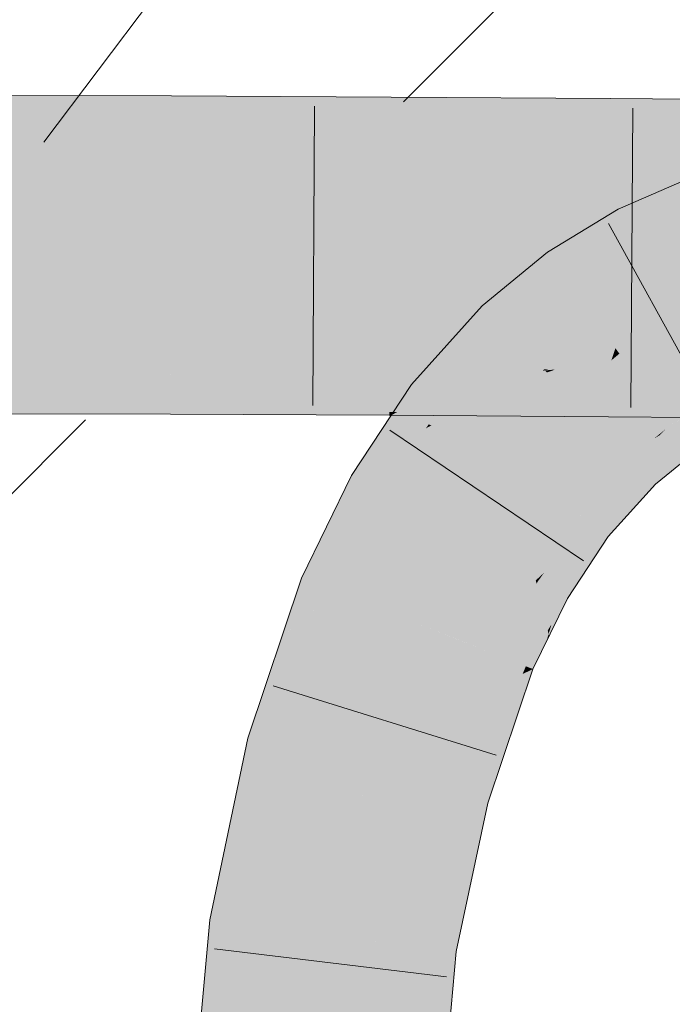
# Model space of a CAD drawing. Extents: x -620 to 3480, y 62 to 1102.
# Tile 259 of 271: x 246.847 to 247.504, y 875.093 to 876.083. Entities that reach past the tile are written whole.
import ezdxf

# ---------------------------------------------------------------- set-up
doc = ezdxf.new("R2010")
doc.units = 0
doc.layers.get('0').update_dxf_attribs({"lineweight": 13})
doc.layers.add('E_Detail_Linie_Text_Bem', color=7, linetype='Continuous', lineweight=13)
for name, color, linetype, lineweight, true_color in [('E_Detail_Wandschraffur', 7, 'Continuous', 5, 0xc0c0c0), ('E_Leerrohr 25-A06G9STU8I', 7, 'Continuous', 9, 0xff8000), ('E_Leerrohr 25-Shading', 7, 'Continuous', 9, 0xff8000), ('E_Leerrohr 32-A06G9STW8I', 7, 'Continuous', 9, 0x00b300), ('E_Leerrohr 32-Shading', 7, 'Continuous', 9, 0x00b300)]:
    doc.layers.add(name, color=color, linetype=linetype, lineweight=lineweight, true_color=true_color)

# ---------------------------------------------------------------- blocks, each defined once
blk = doc.blocks.new('Shading-A06G9SG58I', base_point=(245.93555, 771.21826))
at = {"layer": 'E_Leerrohr 25-Shading', "color": 43, "true_color": 0xd7ab7f}
for points in [[(247.52744, 875.92633), (247.44933, 875.89246), (247.50552, 875.87701), (247.46616, 875.85992)], [(247.3781, 875.84894), (247.39928, 875.81909), (247.44933, 875.89246), (247.46616, 875.85992)], [(247.3781, 875.84894), (247.31241, 875.79504), (247.3806, 875.80377), (247.33015, 875.77679)], [(247.3781, 875.84894), (247.3806, 875.80377), (247.39928, 875.81909)], [(247.33015, 875.77679), (247.33795, 875.7688), (247.3806, 875.80377)], [(247.33015, 875.77679), (247.31241, 875.79504), (247.24132, 875.71588), (247.24115, 875.71606)], [(247.33795, 875.7688), (247.33015, 875.77679), (247.25047, 875.70886), (247.24132, 875.71588)], [(247.31085, 875.73877), (247.33795, 875.7688), (247.25342, 875.70654), (247.25047, 875.70886)], [(247.31085, 875.73877), (247.25342, 875.70654), (247.28381, 875.72021)], [(247.31085, 875.73877), (247.28381, 875.72021), (247.30116, 875.72803)], [(247.29607, 875.72241), (247.27017, 875.71088), (247.295, 875.72119), (247.26758, 875.70911)], [(247.30116, 875.72803), (247.28381, 875.72021), (247.29607, 875.72241), (247.27017, 875.71088)], [(247.25047, 875.70886), (247.24115, 875.71606), (247.23849, 875.69849), (247.22455, 875.69086)], [(247.28381, 875.72021), (247.25342, 875.70654), (247.27017, 875.71088), (247.25598, 875.70459)], [(247.26758, 875.70911), (247.25833, 875.70276), (247.295, 875.72119), (247.27013, 875.69366)], [(247.21762, 875.68036), (247.25833, 875.70276), (247.22847, 875.68976), (247.25598, 875.70459)], [(247.25833, 875.70276), (247.21762, 875.68036), (247.23859, 875.68567)], [(247.25598, 875.70459), (247.25342, 875.70654), (247.22847, 875.68976), (247.23849, 875.69849)], [(247.25342, 875.70654), (247.25047, 875.70886), (247.23849, 875.69849)], [(247.23859, 875.68567), (247.27013, 875.69366), (247.25833, 875.70276)], [(247.25598, 875.70459), (247.25833, 875.70276), (247.27017, 875.71088)], [(247.54744, 875.70294), (247.50151, 875.67487), (247.53146, 875.65039), (247.52269, 875.64502)], [(247.20303, 875.61182), (247.27013, 875.69366), (247.19781, 875.65039), (247.23859, 875.68567)], [(247.27013, 875.69366), (247.20303, 875.61182), (247.2585, 875.67603)], [(247.22455, 875.69086), (247.21762, 875.68036), (247.23849, 875.69849)], [(247.23859, 875.68567), (247.21762, 875.68036), (247.19781, 875.65039)], [(247.2585, 875.67603), (247.20303, 875.61182), (247.25587, 875.67206), (247.20351, 875.61157)], [(247.20351, 875.61157), (247.21257, 875.60645), (247.25587, 875.67206)], [(247.5018, 875.6745), (247.50151, 875.67487), (247.46518, 875.63806), (247.49655, 875.67084)], [(247.5018, 875.6745), (247.46518, 875.63806), (247.46602, 875.63721)], [(247.46602, 875.63721), (247.48677, 875.61584), (247.5018, 875.6745), (247.52269, 875.64502)], [(247.46518, 875.63806), (247.49113, 875.66516), (247.46123, 875.64209), (247.48538, 875.66174)], [(247.49113, 875.66516), (247.49655, 875.67084), (247.48538, 875.66174)], [(247.20303, 875.61182), (247.19781, 875.65039), (247.18074, 875.62451)], [(247.44789, 875.61243), (247.46518, 875.63806), (247.41005, 875.58563), (247.46123, 875.64209)], [(247.46602, 875.63721), (247.46518, 875.63806), (247.4239, 875.57495), (247.42303, 875.57562)], [(247.4239, 875.57495), (247.43903, 875.56323), (247.46602, 875.63721), (247.48677, 875.61584)], [(247.18074, 875.62451), (247.13058, 875.52136), (247.20303, 875.61182), (247.13951, 875.51782)], [(247.44789, 875.61243), (247.41005, 875.58563), (247.41513, 875.58173)], [(247.42303, 875.57562), (247.44789, 875.61243), (247.41513, 875.58173)], [(247.20303, 875.61182), (247.13951, 875.51782), (247.20351, 875.61157), (247.13992, 875.5177)], [(247.13992, 875.5177), (247.16467, 875.508), (247.20351, 875.61157), (247.21257, 875.60645)], [(247.41005, 875.58563), (247.36627, 875.5191), (247.4117, 875.58435)], [(247.36627, 875.5191), (247.37485, 875.52698), (247.4117, 875.58435), (247.41513, 875.58173)], [(247.37485, 875.52698), (247.41953, 875.56781), (247.41513, 875.58173), (247.42303, 875.57562)], [(247.4239, 875.57495), (247.42303, 875.57562), (247.39198, 875.50452), (247.3911, 875.505)], [(247.39198, 875.50452), (247.39812, 875.50104), (247.4239, 875.57495), (247.43903, 875.56323)], [(247.37503, 875.51416), (247.41953, 875.56781), (247.36826, 875.51801), (247.37485, 875.52698)], [(247.3911, 875.505), (247.41953, 875.56781), (247.37503, 875.51416)], [(247.37485, 875.52698), (247.36627, 875.5191), (247.36826, 875.51801)], [(247.13058, 875.52136), (247.1106, 875.46179), (247.13951, 875.51782)], [(247.13951, 875.51782), (247.1106, 875.46179), (247.13992, 875.5177), (247.11137, 875.46246)], [(247.11137, 875.46246), (247.16467, 875.508), (247.13992, 875.5177)], [(247.36708, 875.51575), (247.36627, 875.5191), (247.32924, 875.44336), (247.32922, 875.44336)], [(247.33159, 875.44244), (247.3696, 875.50519), (247.32924, 875.44336), (247.36708, 875.51575)], [(247.36826, 875.51801), (247.36627, 875.5191), (247.36708, 875.51575)], [(247.3696, 875.50519), (247.37503, 875.51416), (247.36708, 875.51575), (247.36826, 875.51801)], [(247.3696, 875.50519), (247.3911, 875.505), (247.37503, 875.51416)], [(247.1106, 875.46179), (247.07651, 875.36035), (247.16467, 875.508), (247.11185, 875.35083)], [(247.3696, 875.50519), (247.33159, 875.44244), (247.37621, 875.47766), (247.35045, 875.43506)], [(247.3911, 875.505), (247.3696, 875.50519), (247.38948, 875.49957), (247.37621, 875.47766)], [(247.39198, 875.50452), (247.3911, 875.505), (247.37962, 875.46332), (247.37918, 875.46515)], [(247.37962, 875.46332), (247.39812, 875.50104), (247.39198, 875.50452)], [(247.37621, 875.47766), (247.37833, 875.46875), (247.38948, 875.49957), (247.38211, 875.47498)], [(247.35045, 875.43506), (247.35628, 875.43274), (247.37621, 875.47766), (247.37833, 875.46875)], [(247.37833, 875.46875), (247.37918, 875.46515), (247.38211, 875.47498)], [(247.35628, 875.43274), (247.36331, 875.42999), (247.37833, 875.46875), (247.37918, 875.46515)], [(247.37918, 875.46515), (247.36331, 875.42999), (247.37706, 875.45807)], [(247.37962, 875.46332), (247.37918, 875.46515), (247.37706, 875.45807)], [(247.32922, 875.44336), (247.31699, 875.40704), (247.33159, 875.44244)], [(247.33926, 875.43945), (247.33159, 875.44244), (247.32892, 875.41296), (247.31699, 875.40704)], [(247.34456, 875.42072), (247.35045, 875.43506), (247.32892, 875.41296), (247.33926, 875.43945)], [(247.35628, 875.43274), (247.35045, 875.43506), (247.353, 875.42487), (247.34456, 875.42072)], [(247.30072, 875.29987), (247.353, 875.42487), (247.29546, 875.30127), (247.34456, 875.42072)], [(247.35362, 875.40131), (247.36331, 875.42999), (247.34377, 875.40283), (247.353, 875.42487)], [(247.353, 875.42487), (247.36331, 875.42999), (247.35628, 875.43274)], [(247.29546, 875.30127), (247.34456, 875.42072), (247.28621, 875.30377), (247.32892, 875.41296)], [(247.32892, 875.41296), (247.31699, 875.40704), (247.28621, 875.30377), (247.28252, 875.30475)], [(247.31787, 875.29523), (247.35362, 875.40131), (247.30072, 875.29987), (247.34377, 875.40283)], [(247.03825, 875.17767), (247.07457, 875.17303), (247.07651, 875.36035), (247.11185, 875.35083)], [(247.28621, 875.30377), (247.28252, 875.30475), (247.24992, 875.15063)], [(247.25665, 875.14978), (247.29546, 875.30127), (247.24992, 875.15063), (247.28621, 875.30377)], [(247.30072, 875.29987), (247.29546, 875.30127), (247.26112, 875.14923), (247.25665, 875.14978)], [(247.26112, 875.14923), (247.28624, 875.146), (247.30072, 875.29987), (247.31787, 875.29523)], [(247.00328, 874.79303), (247.03986, 874.79144), (247.03825, 875.17767), (247.07457, 875.17303)], [(247.25665, 875.14978), (247.24992, 875.15063), (247.21646, 874.78357)], [(247.26112, 875.14923), (247.25665, 875.14978), (247.21858, 874.78351), (247.21646, 874.78357)], [(247.21858, 874.78351), (247.25304, 874.78198), (247.26112, 875.14923), (247.28624, 875.146)]]:
    blk.add_solid(points, dxfattribs=at)
at = {"layer": 'E_Leerrohr 25-Shading', "color": 31, "true_color": 0xfabd7f}
for points in [[(247.48599, 875.82166), (247.50552, 875.87701), (247.46616, 875.85992)], [(247.48599, 875.82166), (247.55565, 875.82996), (247.50552, 875.87701), (247.54628, 875.86615)], [(247.48599, 875.82166), (247.46616, 875.85992), (247.40648, 875.80896), (247.39928, 875.81909)], [(247.49835, 875.79779), (247.48599, 875.82166), (247.42294, 875.78571), (247.40648, 875.80896)], [(247.56203, 875.80536), (247.55565, 875.82996), (247.49835, 875.79779), (247.48599, 875.82166)], [(247.40648, 875.80896), (247.39928, 875.81909), (247.3806, 875.80377)], [(247.42294, 875.78571), (247.40648, 875.80896), (247.33795, 875.7688), (247.3806, 875.80377)], [(247.55019, 875.80396), (247.49835, 875.79779), (247.50681, 875.78143)], [(247.48521, 875.7735), (247.49835, 875.79779), (247.43704, 875.76581), (247.42294, 875.78571)], [(247.50681, 875.78143), (247.49835, 875.79779), (247.49687, 875.77539), (247.48521, 875.7735)], [(247.43704, 875.76581), (247.42294, 875.78571), (247.35646, 875.74976), (247.33795, 875.7688)], [(247.51268, 875.77008), (247.50681, 875.78143), (247.49687, 875.77539)], [(247.48094, 875.76562), (247.48521, 875.7735), (247.44452, 875.75531), (247.43704, 875.76581)], [(247.48521, 875.7735), (247.48094, 875.76562), (247.49687, 875.77539)], [(247.48094, 875.76562), (247.51268, 875.77008), (247.49687, 875.77539)], [(247.35646, 875.74976), (247.33795, 875.7688), (247.31085, 875.73877)], [(247.40085, 875.7395), (247.44452, 875.75531), (247.35646, 875.74976), (247.43704, 875.76581)], [(247.47418, 875.76373), (247.44452, 875.75531), (247.46629, 875.75818), (247.44641, 875.75262)], [(247.47066, 875.75934), (247.48094, 875.76562), (247.46629, 875.75818), (247.47418, 875.76373)], [(247.49129, 875.7287), (247.48094, 875.76562), (247.47868, 875.7301), (247.47066, 875.75934)], [(247.48094, 875.76562), (247.51021, 875.73804), (247.51268, 875.77008), (247.53026, 875.73615)], [(247.51021, 875.73804), (247.48094, 875.76562), (247.48807, 875.74017)], [(247.44641, 875.75262), (247.44452, 875.75531), (247.3755, 875.73016), (247.37537, 875.73035)], [(247.44641, 875.75262), (247.3755, 875.73016), (247.38596, 875.73114)], [(247.44641, 875.75262), (247.37749, 875.72815), (247.44232, 875.74036), (247.37804, 875.7276)], [(247.44641, 875.75262), (247.44232, 875.74036), (247.45039, 875.74701)], [(247.46613, 875.75812), (247.44641, 875.75262), (247.45039, 875.74701)], [(247.47954, 875.72699), (247.47066, 875.75934), (247.45992, 875.73358), (247.45039, 875.74701)], [(247.47066, 875.75934), (247.46613, 875.75812), (247.45039, 875.74701)], [(247.36954, 875.73633), (247.35646, 875.74976), (247.30116, 875.72803), (247.31085, 875.73877)], [(247.40085, 875.7395), (247.35646, 875.74976), (247.36954, 875.73633)], [(247.45811, 875.73425), (247.45039, 875.74701), (247.44232, 875.74036)], [(247.45992, 875.73358), (247.45039, 875.74701), (247.45811, 875.73425)], [(247.37445, 875.73126), (247.29607, 875.72241), (247.37363, 875.72974), (247.295, 875.72119)], [(247.30116, 875.72803), (247.29607, 875.72241), (247.36954, 875.73633), (247.37445, 875.73126)], [(247.36954, 875.73633), (247.37445, 875.73126), (247.40085, 875.7395), (247.37921, 875.73169)], [(247.37445, 875.73126), (247.37363, 875.72974), (247.37537, 875.73035)], [(247.37445, 875.73126), (247.37537, 875.73035), (247.37921, 875.73169)], [(247.3755, 875.73016), (247.37749, 875.72815), (247.38596, 875.73114)], [(247.37804, 875.7276), (247.39958, 875.70544), (247.44232, 875.74036)], [(247.49655, 875.67084), (247.45811, 875.73425), (247.39958, 875.70544), (247.44232, 875.74036)], [(247.48897, 875.69257), (247.45992, 875.73358), (247.49655, 875.67084), (247.45811, 875.73425)], [(247.48897, 875.69257), (247.47954, 875.72699), (247.45992, 875.73358)], [(247.50563, 875.67743), (247.54744, 875.70294), (247.48807, 875.74017), (247.51021, 875.73804)], [(247.37537, 875.73035), (247.27013, 875.69366), (247.27873, 875.68701)], [(247.295, 875.72119), (247.27013, 875.69366), (247.37363, 875.72974)], [(247.37537, 875.73035), (247.27873, 875.68701), (247.37749, 875.72815), (247.28081, 875.68542)], [(247.28081, 875.68542), (247.34009, 875.63965), (247.37749, 875.72815), (247.39958, 875.70544)], [(247.48897, 875.69257), (247.50563, 875.67743), (247.47868, 875.7301), (247.49129, 875.7287)], [(247.39958, 875.70544), (247.34009, 875.63965), (247.46123, 875.64209), (247.39862, 875.59448)], [(247.48538, 875.66174), (247.49655, 875.67084), (247.40433, 875.70056), (247.39958, 875.70544)], [(247.27013, 875.69366), (247.2585, 875.67603), (247.27873, 875.68701)], [(247.46123, 875.64209), (247.48538, 875.66174), (247.40433, 875.70056)], [(247.50563, 875.67743), (247.48897, 875.69257), (247.50151, 875.67487)], [(247.49655, 875.67084), (247.50151, 875.67487), (247.48897, 875.69257)], [(247.27873, 875.68701), (247.2585, 875.67603), (247.28081, 875.68542), (247.26111, 875.67487)], [(247.26111, 875.67487), (247.34009, 875.63965), (247.28081, 875.68542)], [(247.34009, 875.63965), (247.26111, 875.67487), (247.21257, 875.60645), (247.25587, 875.67206)], [(247.26111, 875.67487), (247.2585, 875.67603), (247.25587, 875.67206)], [(247.39862, 875.59448), (247.41005, 875.58563), (247.46123, 875.64209)], [(247.34009, 875.63965), (247.21257, 875.60645), (247.28943, 875.56274)], [(247.34009, 875.63965), (247.28943, 875.56274), (247.39862, 875.59448), (247.32553, 875.54224)], [(247.16467, 875.508), (247.24695, 875.47565), (247.21257, 875.60645), (247.28943, 875.56274)], [(247.39862, 875.59448), (247.32553, 875.54224), (247.41003, 875.58563), (247.35298, 875.52667)], [(247.35298, 875.52667), (247.36627, 875.5191), (247.41003, 875.58563), (247.41005, 875.58563)], [(247.28943, 875.56274), (247.25659, 875.49542), (247.32553, 875.54224)], [(247.32553, 875.54224), (247.25659, 875.49542), (247.35298, 875.52667), (247.3394, 875.51331)], [(247.3394, 875.51331), (247.36627, 875.5191), (247.35298, 875.52667)], [(247.36627, 875.5191), (247.3394, 875.51331), (247.32922, 875.44336), (247.28564, 875.46051)], [(247.11185, 875.35083), (247.19719, 875.32782), (247.16467, 875.508), (247.24695, 875.47565)], [(247.3394, 875.51331), (247.25659, 875.49542), (247.28564, 875.46051), (247.24695, 875.47565)], [(247.24695, 875.47565), (247.22853, 875.42096), (247.32922, 875.44336), (247.31699, 875.40704)], [(247.28984, 875.41132), (247.22853, 875.42096), (247.22328, 875.32074), (247.19719, 875.32782)], [(247.3107, 875.40802), (247.28984, 875.41132), (247.25981, 875.31091), (247.22328, 875.32074)], [(247.28252, 875.30475), (247.31699, 875.40704), (247.25981, 875.31091), (247.3107, 875.40802)], [(247.07457, 875.17303), (247.16225, 875.16187), (247.11185, 875.35083), (247.19719, 875.32782)], [(247.19719, 875.32782), (247.18533, 875.27148), (247.22328, 875.32074)], [(247.22328, 875.32074), (247.18533, 875.27148), (247.25981, 875.31091), (247.25029, 875.2937)], [(247.25029, 875.2937), (247.28252, 875.30475), (247.25981, 875.31091)], [(247.2825, 875.30475), (247.25029, 875.2937), (247.22742, 875.1535), (247.17621, 875.16003)], [(247.24992, 875.15063), (247.28252, 875.30475), (247.22742, 875.1535), (247.2825, 875.30475)], [(247.25029, 875.2937), (247.18533, 875.27148), (247.17621, 875.16003), (247.16225, 875.16187)], [(247.03986, 874.79144), (247.12816, 874.78748), (247.07457, 875.17303), (247.16225, 875.16187)], [(247.16225, 875.16187), (247.15947, 875.13135), (247.17621, 875.16003)], [(247.15947, 875.13135), (247.24992, 875.15063), (247.17621, 875.16003)], [(247.15947, 875.13135), (247.12816, 874.78748), (247.24992, 875.15063), (247.21646, 874.78357)]]:
    blk.add_solid(points, dxfattribs=at)
at = {"layer": 'E_Leerrohr 32-Shading', "color": 83, "true_color": 0x7fbd7f}
for points in [[(246.99959, 875.98914), (246.99965, 876.00623), (246.77832, 875.98969), (246.77831, 876.00653)], [(247.2207, 875.98724), (247.22081, 876.00513), (246.99959, 875.98914), (246.99965, 876.00623)], [(247.44156, 875.98468), (247.4417, 876.0036), (247.2207, 875.98724), (247.22081, 876.00513)], [(247.66219, 875.98206), (247.66231, 876.00208), (247.44156, 875.98468), (247.4417, 876.0036)], [(246.77832, 875.98969), (246.77834, 875.9649), (246.99959, 875.98914), (246.99951, 875.96436)], [(246.99959, 875.98914), (246.99951, 875.96436), (247.2207, 875.98724), (247.22055, 875.96252)], [(247.2207, 875.98724), (247.22055, 875.96252), (247.44156, 875.98468), (247.44139, 875.9599)], [(247.44156, 875.98468), (247.44139, 875.9599), (247.66219, 875.98206), (247.66203, 875.95728)], [(246.77834, 875.9649), (246.77834, 875.95966), (246.99951, 875.96436), (246.9995, 875.95935)], [(247.22055, 875.96252), (246.99951, 875.96436), (247.22054, 875.95886), (246.9995, 875.96008)], [(246.9995, 875.96008), (246.9995, 875.95935), (247.22054, 875.95886), (247.22054, 875.95825)], [(247.44139, 875.9599), (247.22055, 875.96252), (247.44138, 875.95709), (247.22054, 875.95886)], [(247.22054, 875.95886), (247.22054, 875.95825), (247.44138, 875.95709), (247.44138, 875.95673)], [(247.44139, 875.9599), (247.44138, 875.95673), (247.66203, 875.95728), (247.66202, 875.9552)], [(246.9987, 875.71155), (246.99876, 875.73309), (246.77849, 875.7121), (246.77847, 875.7334)], [(246.99876, 875.73285), (246.9987, 875.71155), (247.21919, 875.73126), (247.21906, 875.70966)], [(247.21919, 875.73126), (247.21919, 875.73199), (246.99876, 875.73285), (246.99876, 875.73309)], [(247.21919, 875.73126), (247.21906, 875.70966), (247.4398, 875.72919), (247.43965, 875.70709)], [(247.4398, 875.72919), (247.4398, 875.73047), (247.21919, 875.73126), (247.21919, 875.73199)], [(247.45932, 875.729), (247.4398, 875.72919), (247.47302, 875.70673), (247.43965, 875.70709)], [(247.4398, 875.72919), (247.48651, 875.7287), (247.4398, 875.73047), (247.47523, 875.73022)], [(247.66046, 875.70447), (247.49129, 875.7287), (247.47302, 875.70673), (247.45932, 875.729)], [(247.48651, 875.7287), (247.6606, 875.72705), (247.47523, 875.73022), (247.66061, 875.72894)], [(247.49129, 875.7287), (247.66046, 875.70447), (247.66049, 875.70947)], [(247.6606, 875.72705), (247.49129, 875.7287), (247.66049, 875.70947)], [(246.7785, 875.69092), (246.99863, 875.69037), (246.77849, 875.7121), (246.9987, 875.71155)], [(246.9987, 875.71155), (246.99863, 875.69037), (247.21906, 875.70966), (247.21893, 875.68848)], [(247.26567, 875.70917), (247.21906, 875.70966), (247.22685, 875.68835), (247.21893, 875.68848)], [(247.43965, 875.70709), (247.26567, 875.70917), (247.4395, 875.68591), (247.22685, 875.68835)], [(247.57791, 875.70544), (247.43965, 875.70709), (247.58372, 875.6842), (247.4395, 875.68591)], [(246.7785, 875.68652), (246.99861, 875.68622), (246.7785, 875.69092), (246.99863, 875.69037)], [(246.99861, 875.68622), (247.21892, 875.68512), (246.99863, 875.69037), (247.21893, 875.68848)], [(247.21893, 875.68848), (247.21892, 875.68512), (247.22685, 875.68835), (247.22073, 875.68512)], [(247.22073, 875.68512), (247.43948, 875.68359), (247.22685, 875.68835), (247.4395, 875.68591)], [(247.4395, 875.68591), (247.43948, 875.68359), (247.59189, 875.68408), (247.59218, 875.68256)]]:
    blk.add_solid(points, dxfattribs=at)
at = {"layer": 'E_Leerrohr 32-Shading', "color": 83, "true_color": 0x7fd57f}
for points in [[(246.99945, 875.9472), (246.9995, 875.95935), (246.77834, 875.94702), (246.77834, 875.95966)], [(247.22047, 875.948), (247.22054, 875.95825), (246.99945, 875.9472), (246.9995, 875.95935)], [(247.22011, 875.88824), (247.4409, 875.88934), (247.22047, 875.948), (247.44131, 875.9491)], [(247.44131, 875.9491), (247.44138, 875.95673), (247.22047, 875.948), (247.22054, 875.95825)], [(247.4409, 875.88934), (247.66162, 875.89038), (247.44131, 875.9491), (247.66199, 875.95013)], [(247.66199, 875.95013), (247.66202, 875.9552), (247.44131, 875.9491), (247.44138, 875.95673)], [(246.77838, 875.88727), (246.99927, 875.88745), (246.77834, 875.94702), (246.99945, 875.9472)], [(246.99927, 875.88745), (247.22011, 875.88824), (246.99945, 875.9472), (247.22047, 875.948)], [(247.4409, 875.88934), (247.44075, 875.86609), (247.6098, 875.89014), (247.51196, 875.86591)], [(246.7784, 875.86694), (246.99919, 875.86682), (246.77838, 875.88727), (246.99927, 875.88745)], [(246.99919, 875.86682), (247.21999, 875.86652), (246.99927, 875.88745), (247.22011, 875.88824)], [(247.21999, 875.86652), (247.44075, 875.86609), (247.22011, 875.88824), (247.4409, 875.88934)], [(246.7784, 875.84656), (246.99913, 875.84619), (246.7784, 875.86694), (246.99919, 875.86682)], [(246.99919, 875.86682), (246.99913, 875.84686), (247.21999, 875.86652), (247.21986, 875.84692)], [(247.21999, 875.86652), (247.21986, 875.84692), (247.44075, 875.86609), (247.44061, 875.84674)], [(247.44075, 875.86609), (247.44061, 875.84674), (247.66147, 875.8656), (247.66135, 875.84662)], [(246.99911, 875.8421), (246.99913, 875.84619), (246.77841, 875.84216), (246.7784, 875.84656)], [(246.77841, 875.83606), (246.9991, 875.83624), (246.77841, 875.84216), (246.99911, 875.8421)], [(246.9991, 875.83624), (247.21982, 875.83704), (246.99911, 875.8421), (247.21983, 875.8418)], [(246.99911, 875.8421), (247.21983, 875.8418), (246.99913, 875.84448), (247.21985, 875.84369)], [(246.99913, 875.84686), (246.99913, 875.84619), (247.21986, 875.84692), (247.21986, 875.84509)], [(247.21985, 875.84369), (247.21986, 875.84509), (246.99913, 875.84448), (246.99913, 875.84619)], [(247.21982, 875.83704), (247.44055, 875.83807), (247.21983, 875.8418), (247.44057, 875.84131)], [(247.21983, 875.8418), (247.44057, 875.84131), (247.21985, 875.84369), (247.44058, 875.84271)], [(247.44058, 875.84271), (247.44058, 875.84363), (247.21985, 875.84369), (247.21986, 875.84509)], [(247.21986, 875.84692), (247.21986, 875.84509), (247.44061, 875.84674), (247.44058, 875.84363)], [(247.44055, 875.83807), (247.6613, 875.83917), (247.44057, 875.84131), (247.66132, 875.84088)], [(247.66132, 875.84088), (247.66132, 875.84204), (247.44057, 875.84131), (247.44058, 875.84363)], [(247.44061, 875.84674), (247.44058, 875.84363), (247.66135, 875.84662), (247.66132, 875.84204)], [(246.77847, 875.7334), (246.99876, 875.73309), (246.77841, 875.83606), (246.9991, 875.83624)], [(246.9991, 875.83624), (246.99893, 875.78503), (247.21982, 875.83704), (247.21951, 875.78583)], [(247.21982, 875.83704), (247.21951, 875.78583), (247.44055, 875.83807), (247.4402, 875.78687)], [(247.44055, 875.83807), (247.4402, 875.78687), (247.6613, 875.83917), (247.66098, 875.78796)], [(246.99893, 875.78503), (246.99876, 875.73309), (247.21951, 875.78583), (247.21919, 875.73199)], [(247.21951, 875.78583), (247.21919, 875.73199), (247.4402, 875.78687), (247.4398, 875.73047)], [(247.4402, 875.78687), (247.4398, 875.73047), (247.66098, 875.78796), (247.66061, 875.72894)]]:
    blk.add_solid(points, dxfattribs=at)
blk = doc.blocks.new('Referenz-A06G9STY8I')
at = {"layer": 'E_Detail_Linie_Text_Bem', "color": 0, "linetype": 'Continuous', "ltscale": 0.13}
blk.add_line((246.87115, 875.95979), (248.54068, 878.1681), dxfattribs=at)
at = {"layer": 'E_Detail_Wandschraffur', "linetype": 'ByBlock', "ltscale": 0.13}
for p, q in [((247.23305, 876.00038), (248.07295, 876.84029)), ((245.60278, 874.37012), (246.91305, 875.68038))]:
    blk.add_line(p, q, dxfattribs=at)
at = {"layer": 'E_Leerrohr 25-A06G9STU8I', "linetype": 'Continuous', "ltscale": 0.13}
for p, q in [((247.44932, 875.89245), (247.52744, 875.9263)), ((247.3781, 875.84896), (247.44932, 875.89245)), ((247.55295, 875.67208), (247.4395, 875.87789)), ((247.31241, 875.79502), (247.3781, 875.84896)), ((247.24115, 875.71604), (247.31241, 875.79502)), ((247.18074, 875.6245), (247.24115, 875.71604)), ((247.41442, 875.53892), (247.21959, 875.67031)), ((247.48677, 875.61586), (247.52269, 875.64502)), ((247.13059, 875.52135), (247.18074, 875.6245)), ((247.43903, 875.56325), (247.48677, 875.61586)), ((247.39811, 875.50103), (247.43903, 875.56325)), ((247.07651, 875.36037), (247.13059, 875.52135)), ((247.3633, 875.43), (247.39811, 875.50103)), ((247.31787, 875.29522), (247.3633, 875.43)), ((247.32632, 875.34322), (247.10189, 875.41292)), ((247.03825, 875.17768), (247.07651, 875.36037)), ((247.28624, 875.146), (247.31787, 875.29522)), ((247.00328, 874.79304), (247.03825, 875.17768)), ((247.2764, 875.1204), (247.04312, 875.14878)), ((247.25304, 874.78195), (247.28624, 875.146))]:
    blk.add_line(p, q, dxfattribs=at)
at = {"layer": 'E_Leerrohr 32-A06G9STW8I', "linetype": 'Continuous', "ltscale": 0.13}
for p, q in [((246.99965, 876.00622), (246.7783, 876.00654)), ((247.22081, 876.00512), (246.99965, 876.00622)), ((247.44169, 876.0036), (247.22081, 876.00512)), ((247.66231, 876.00206), (247.44169, 876.0036)), ((247.14354, 875.9959), (247.14205, 875.6951)), ((247.46382, 875.99385), (247.46176, 875.69306)), ((246.99861, 875.68622), (246.7785, 875.68654)), ((247.21891, 875.68512), (246.99861, 875.68622)), ((247.43948, 875.68361), (247.21891, 875.68512)), ((247.66032, 875.68207), (247.43948, 875.68361))]:
    blk.add_line(p, q, dxfattribs=at)

msp = doc.modelspace()

# ---------------------------------------------------------------- block references
at = {"color": 8, "lineweight": 25, "ltscale": 0.25, "true_color": 0x808080}
msp.add_blockref('Referenz-A06G9STY8I', (0, 0), dxfattribs=at)
msp.add_blockref('Shading-A06G9SG58I', (245.93555, 771.21826))

doc.saveas('drawing.dxf')
